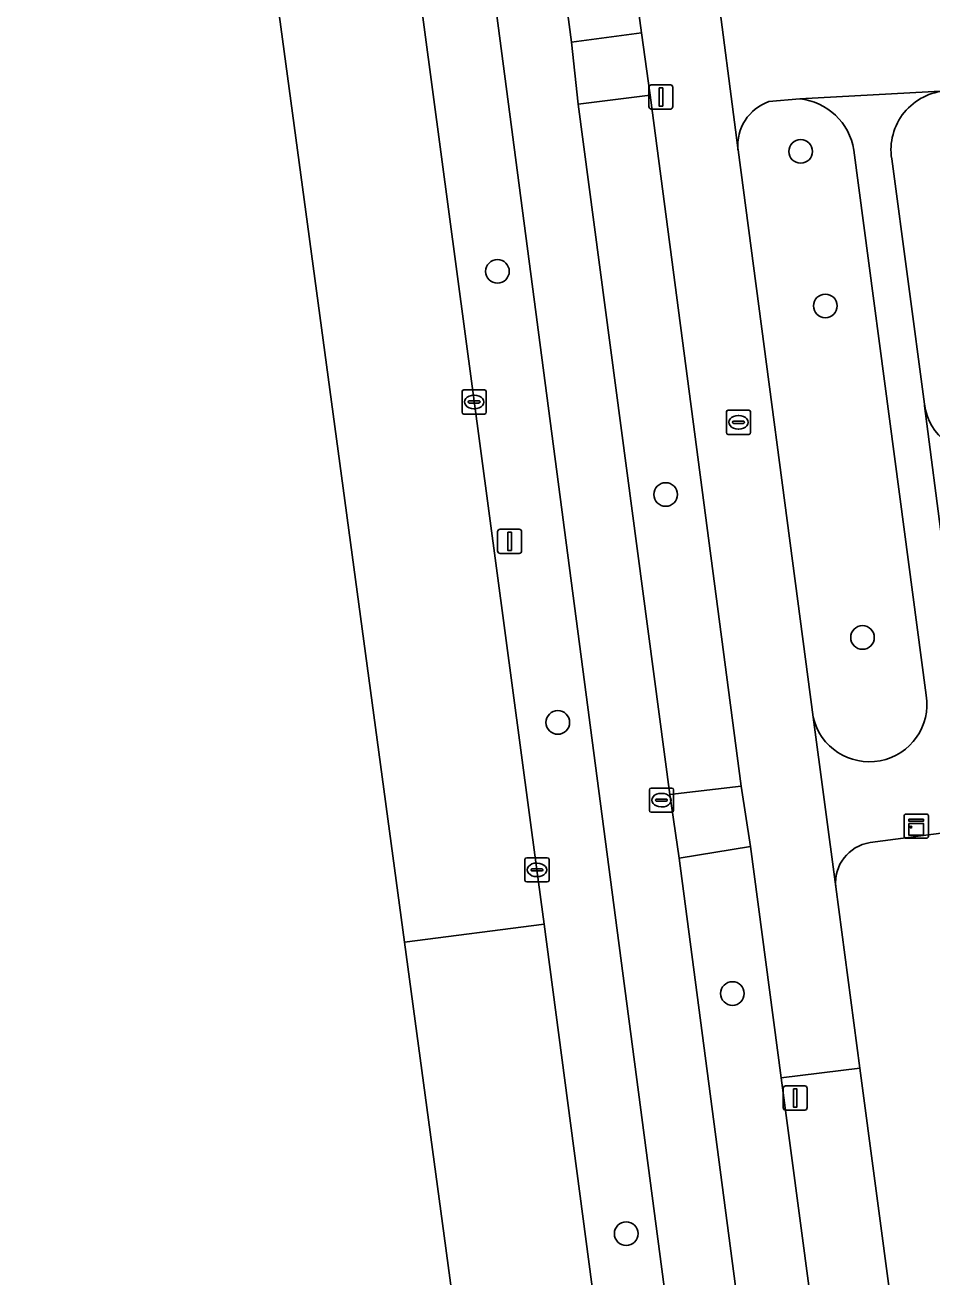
# Model space of a CAD drawing. Extents: x 161084 to 161928, y 385354 to 386522.
# Drawn here: x 161205.2 to 161242.7, y 385538 to 385589.7 of the extents above; entities that cross this region are included whole.
import ezdxf

# ---------------------------------------------------------------- set-up
doc = ezdxf.new("R2010")
doc.units = 0
for name, color, linetype in [('IMGEO_Berm_groen', 7, 'Continuous'), ('IMGEO_Boom', 7, 'Continuous'), ('IMGEO_Brandkraan', 7, 'Continuous'), ('IMGEO_Fietspad_gesloten', 7, 'Continuous'), ('IMGEO_Groenvoorziening', 7, 'Continuous'), ('IMGEO_Kast', 7, 'Continuous'), ('IMGEO_Kolk', 7, 'Continuous'), ('IMGEO_Lichtmast', 7, 'Continuous'), ('IMGEO_OVBaan_gesloten', 7, 'Continuous'), ('IMGEO_Rioolput', 7, 'Continuous'), ('IMGEO_Voetpad_open', 7, 'Continuous')]:
    doc.layers.add(name, color=color, linetype=linetype)

msp = doc.modelspace()

# ---------------------------------------------------------------- linework, layer by layer
at = {"layer": 'IMGEO_Berm_groen'}
for points in [[(161205.243, 385715.237), (161205.538, 385713.078), (161208.061, 385693.766), (161210.493, 385675.4), (161213.137, 385655.09), (161215.622, 385635.788), (161218.115, 385616.778), (161226.405, 385554.794), (161226.701, 385552.542), (161237.22, 385473.071), (161239.042, 385459.421), (161241.372, 385441.081), (161244.152, 385420.707), (161245.842, 385407.69), (161249.215, 385408.074), (161252.82, 385380.525), (161254.04, 385371.605), (161259.098, 385371.912), (161256.159, 385388.557), (161254.177, 385400.327), (161253.858, 385402.114), (161250.989, 385419.281), (161250.47, 385422.44), (161248.738, 385432.968)], [(161229.642, 385552.92), (161222.179, 385609.637), (161220.02, 385626.723)], [(161237.816, 385490.801), (161229.642, 385552.92)]]:
    msp.add_lwpolyline(points, dxfattribs=at)
for points in [[(161227.928, 385609.956), (161225.123, 385609.586), (161227.827, 385589.03), (161230.731, 385589.403)], [(161231.077, 385586.833), (161228.109, 385586.465), (161231.897, 385557.917), (161234.846, 385558.256)], [(161236.498, 385546.189), (161235.23, 385555.76), (161232.276, 385555.284), (161235.077, 385534.001), (161238.063, 385534.381)]]:
    msp.add_lwpolyline(points, close=True, dxfattribs=at)
at = {"layer": 'IMGEO_Boom'}
for centre in [(161237.305, 385584.506), (161224.77, 385579.545), (161238.324, 385578.116), (161231.724, 385570.317), (161239.861, 385564.404), (161227.266, 385560.891), (161234.483, 385549.68), (161230.094, 385539.749)]:
    msp.add_circle(centre, 0.489, dxfattribs=at)
at = {"layer": 'IMGEO_Brandkraan'}
for p, q in [((161234.235, 385572.877), (161234.235, 385573.729)), ((161234.31, 385573.803), (161235.162, 385573.803)), ((161235.236, 385573.729), (161235.236, 385572.877)), ((161234.494, 385573.297), (161234.494, 385573.309)), ((161234.932, 385573.26), (161234.534, 385573.26)), ((161234.537, 385573.346), (161234.935, 385573.346)), ((161234.723, 385573.583), (161234.748, 385573.583)), ((161234.978, 385573.309), (161234.978, 385573.297)), ((161235.162, 385572.803), (161234.31, 385572.803)), ((161234.746, 385573.023), (161234.721, 385573.023))]:
    msp.add_line(p, q, dxfattribs=at)
for points in [[(161234.235, 385572.877), (161234.235, 385573.729)], [(161234.31, 385573.803), (161235.162, 385573.803)], [(161235.236, 385573.729), (161235.236, 385572.877)], [(161235.162, 385572.803), (161234.31, 385572.803)]]:
    msp.add_lwpolyline(points, dxfattribs=at)
for centre, radius, start, end in [((161234.312, 385573.727), 0.0765, 91.552, 178.448), ((161234.312, 385573.727), 0.0765, 91.552, 178.448), ((161235.16, 385573.727), 0.0765, 1.552, 88.448), ((161235.16, 385573.727), 0.0765, 1.552, 88.448), ((161234.534, 385573.306), 0.0403, 85.8775, 175.7526), ((161234.531, 385573.296), 0.0366, 178.938, 274.7102), ((161234.935, 385573.303), 0.043, 264.8664, 352.4533), ((161234.939, 385573.308), 0.0386, 1.7309, 96.639), ((161234.312, 385572.879), 0.0765, 181.552, 268.448), ((161234.312, 385572.879), 0.0765, 181.552, 268.448), ((161235.16, 385572.879), 0.0765, 271.552, 358.448), ((161235.16, 385572.879), 0.0765, 271.552, 358.448)]:
    msp.add_arc(centre, radius, start, end, dxfattribs=at)
for centre, major_axis, ratio, start_param, end_param in [((161234.722, 385573.303), (-0.387, 0.002), 0.722429, 4.712389, 7.853982), ((161234.747, 385573.303), (-0.39, 0.002), 0.717154, 1.570796, 4.712389)]:
    msp.add_ellipse(centre, major_axis=major_axis, ratio=ratio, start_param=start_param, end_param=end_param, dxfattribs=at)
at = {"layer": 'IMGEO_Fietspad_gesloten'}
for points in [[(161242.298, 385480.414), (161241.98, 385482.691), (161240.767, 385491.32), (161240.093, 385496.459), (161239.704, 385499.023), (161237.566, 385515.337), (161237.287, 385517.684), (161235.413, 385531.351), (161235.077, 385534.001), (161232.276, 385555.284), (161231.897, 385557.917), (161228.109, 385586.465), (161227.827, 385589.03), (161225.123, 385609.586), (161224.779, 385612.123), (161222.982, 385625.806), (161222.666, 385628.298)], [(161220.02, 385626.723), (161222.179, 385609.637), (161229.642, 385552.92), (161237.816, 385490.801)]]:
    msp.add_lwpolyline(points, dxfattribs=at)
at = {"layer": 'IMGEO_Groenvoorziening'}
for points in [[(161237.271, 385586.682), (161235.991, 385586.563)], [(161234.715, 385584.574), (161237.822, 385561.114)], [(161242.498, 385562.013), (161241.393, 385570.329), (161239.502, 385584.563)], [(161241.068, 385584.196), (161242.417, 385574.055)], [(161297.57, 385563.486), (161240.171, 385555.923)], [(161238.752, 385554.088), (161239.748, 385546.589), (161241.067, 385536.656)]]:
    msp.add_lwpolyline(points, dxfattribs=at)
for centre, radius, start, end in [((161237, 385584.163), 2.534, 9.0841, 83.8656), ((161243.48, 385584.574), 2.442, 92.8469, 188.9118), ((161236.624, 385584.753), 1.918, 109.2858, 185.3515), ((161244.784, 385574.371), 2.388, 187.6029, 277.4753), ((161240.144, 385561.646), 2.382, 192.9145, 8.8511), ((161240.437, 385554.251), 1.693, 99.0386, 185.532)]:
    msp.add_arc(centre, radius, start, end, dxfattribs=at)
at = {"layer": 'IMGEO_Kast'}
for p, q in [((161241.583, 385556.174), (161241.583, 385557.015)), ((161241.583, 385557.015), (161241.583, 385556.174)), ((161241.658, 385557.099), (161242.499, 385557.099)), ((161242.499, 385557.099), (161241.658, 385557.099)), ((161242.583, 385557.024), (161242.583, 385556.183)), ((161242.583, 385556.183), (161242.583, 385557.024)), ((161242.508, 385556.099), (161241.667, 385556.099)), ((161241.667, 385556.099), (161242.508, 385556.099))]:
    msp.add_line(p, q, dxfattribs=at)
for points in [[(161241.778, 385556.889), (161242.378, 385556.889), (161242.378, 385556.804), (161241.778, 385556.804), (161241.778, 385556.889)], [(161241.778, 385556.714), (161242.378, 385556.714), (161242.378, 385556.225), (161241.778, 385556.225), (161241.778, 385556.714)]]:
    msp.add_lwpolyline(points, dxfattribs=at)
msp.add_circle((161241.862, 385556.563), 0.0377, dxfattribs=at)
for centre, start, end in [((161241.661, 385557.021), 92.4484, 184.2845), ((161241.661, 385557.021), 92.4484, 184.2845), ((161242.505, 385557.021), 2.4484, 94.2845), ((161242.505, 385557.021), 2.4484, 94.2845), ((161241.661, 385556.177), 182.4484, 274.2845), ((161241.661, 385556.177), 182.4484, 274.2845), ((161242.505, 385556.177), 272.4484, 4.2845), ((161242.505, 385556.177), 272.4484, 4.2845)]:
    msp.add_arc(centre, 0.0779, start, end, dxfattribs=at)
at = {"layer": 'IMGEO_Kolk'}
for p, q in [((161223.308, 385573.718), (161223.308, 385574.57)), ((161223.383, 385574.644), (161224.235, 385574.644)), ((161223.796, 385574.424), (161223.821, 385574.424)), ((161224.309, 385574.57), (161224.309, 385573.718)), ((161223.567, 385574.138), (161223.567, 385574.15)), ((161224.005, 385574.101), (161223.607, 385574.101)), ((161223.61, 385574.187), (161224.008, 385574.187)), ((161223.819, 385573.864), (161223.794, 385573.864)), ((161224.051, 385574.15), (161224.051, 385574.138)), ((161224.235, 385573.644), (161223.383, 385573.644)), ((161225.904, 385554.368), (161225.904, 385555.22)), ((161225.979, 385555.294), (161226.831, 385555.294)), ((161226.905, 385555.22), (161226.905, 385554.368)), ((161226.163, 385554.788), (161226.163, 385554.8)), ((161226.601, 385554.751), (161226.203, 385554.751)), ((161226.206, 385554.837), (161226.604, 385554.837)), ((161226.392, 385555.074), (161226.417, 385555.074)), ((161226.647, 385554.8), (161226.647, 385554.788)), ((161226.831, 385554.294), (161225.979, 385554.294)), ((161226.415, 385554.514), (161226.39, 385554.514))]:
    msp.add_line(p, q, dxfattribs=at)
for points in [[(161223.308, 385573.718), (161223.308, 385574.57)], [(161223.383, 385574.644), (161224.235, 385574.644)], [(161224.309, 385574.57), (161224.309, 385573.718)], [(161224.235, 385573.644), (161223.383, 385573.644)], [(161225.904, 385554.368), (161225.904, 385555.22)], [(161225.979, 385555.294), (161226.831, 385555.294)], [(161226.905, 385555.22), (161226.905, 385554.368)], [(161226.831, 385554.294), (161225.979, 385554.294)]]:
    msp.add_lwpolyline(points, dxfattribs=at)
for centre, radius, start, end in [((161223.385, 385574.568), 0.0765, 91.552, 178.448), ((161223.385, 385574.568), 0.0765, 91.552, 178.448), ((161224.233, 385574.568), 0.0765, 1.552, 88.448), ((161224.233, 385574.568), 0.0765, 1.552, 88.448), ((161223.385, 385573.72), 0.0765, 181.552, 268.448), ((161223.385, 385573.72), 0.0765, 181.552, 268.448), ((161223.607, 385574.147), 0.0403, 85.8775, 175.7526), ((161223.604, 385574.137), 0.0366, 178.938, 274.7102), ((161224.008, 385574.144), 0.043, 264.8664, 352.4533), ((161224.012, 385574.149), 0.0386, 1.7309, 96.639), ((161224.233, 385573.72), 0.0765, 271.552, 358.448), ((161224.233, 385573.72), 0.0765, 271.552, 358.448), ((161225.981, 385555.218), 0.0765, 91.552, 178.448), ((161225.981, 385555.218), 0.0765, 91.552, 178.448), ((161226.829, 385555.218), 0.0765, 1.552, 88.448), ((161226.829, 385555.218), 0.0765, 1.552, 88.448), ((161226.203, 385554.797), 0.0403, 85.8775, 175.7526), ((161226.2, 385554.787), 0.0366, 178.938, 274.7102), ((161226.604, 385554.794), 0.043, 264.8664, 352.4533), ((161226.608, 385554.799), 0.0386, 1.7309, 96.639), ((161225.981, 385554.37), 0.0765, 181.552, 268.448), ((161225.981, 385554.37), 0.0765, 181.552, 268.448), ((161226.829, 385554.37), 0.0765, 271.552, 358.448), ((161226.829, 385554.37), 0.0765, 271.552, 358.448)]:
    msp.add_arc(centre, radius, start, end, dxfattribs=at)
for centre, major_axis, ratio, start_param, end_param in [((161223.795, 385574.144), (-0.387, 0.002), 0.722429, 4.712389, 7.853982), ((161223.82, 385574.144), (-0.39, 0.002), 0.717154, 1.570796, 4.712389), ((161226.391, 385554.794), (-0.387, 0.002), 0.722429, 4.712389, 7.853982), ((161226.416, 385554.794), (-0.39, 0.002), 0.717154, 1.570796, 4.712389)]:
    msp.add_ellipse(centre, major_axis=major_axis, ratio=ratio, start_param=start_param, end_param=end_param, dxfattribs=at)
at = {"layer": 'IMGEO_Lichtmast'}
for p, q in [((161231.131, 385587.258), (161231.921, 385587.258)), ((161231.921, 385587.258), (161231.131, 385587.258)), ((161231.031, 385586.358), (161231.031, 385587.158)), ((161231.031, 385587.158), (161231.031, 385586.358)), ((161232.021, 385587.158), (161232.021, 385586.358)), ((161232.021, 385586.358), (161232.021, 385587.158)), ((161231.921, 385586.258), (161231.131, 385586.258)), ((161231.131, 385586.258), (161231.921, 385586.258)), ((161224.779, 385567.982), (161224.779, 385568.782)), ((161224.779, 385568.782), (161224.779, 385567.982)), ((161224.879, 385568.882), (161225.669, 385568.882)), ((161225.669, 385568.882), (161224.879, 385568.882)), ((161225.769, 385568.782), (161225.769, 385567.982)), ((161225.769, 385567.982), (161225.769, 385568.782)), ((161225.669, 385567.882), (161224.879, 385567.882)), ((161224.879, 385567.882), (161225.669, 385567.882)), ((161236.583, 385544.96), (161236.583, 385545.76)), ((161236.583, 385545.76), (161236.583, 385544.96)), ((161236.683, 385545.86), (161237.473, 385545.86)), ((161237.473, 385545.86), (161236.683, 385545.86)), ((161237.573, 385545.76), (161237.573, 385544.96)), ((161237.573, 385544.96), (161237.573, 385545.76)), ((161237.473, 385544.86), (161236.683, 385544.86)), ((161236.683, 385544.86), (161237.473, 385544.86))]:
    msp.add_line(p, q, dxfattribs=at)
for points in [[(161231.451, 385587.133), (161231.601, 385587.133), (161231.601, 385586.383), (161231.451, 385586.383), (161231.451, 385587.133)], [(161225.199, 385568.757), (161225.349, 385568.757), (161225.349, 385568.007), (161225.199, 385568.007), (161225.199, 385568.757)], [(161237.003, 385545.735), (161237.153, 385545.735), (161237.153, 385544.985), (161237.003, 385544.985), (161237.003, 385545.735)]]:
    msp.add_lwpolyline(points, dxfattribs=at)
for centre, start, end in [((161231.131, 385587.158), 90, 180), ((161231.131, 385587.158), 90, 180), ((161231.921, 385587.158), 0, 90), ((161231.921, 385587.158), 360, 90), ((161231.131, 385586.358), 180, 270), ((161231.131, 385586.358), 180, 270), ((161231.921, 385586.358), 270, 0), ((161231.921, 385586.358), 270, 0), ((161224.879, 385568.782), 90, 180), ((161224.879, 385568.782), 90, 180), ((161225.669, 385568.782), 0, 90), ((161225.669, 385568.782), 360, 90), ((161224.879, 385567.982), 180, 270), ((161224.879, 385567.982), 180, 270), ((161225.669, 385567.982), 270, 0), ((161225.669, 385567.982), 270, 0), ((161236.683, 385545.76), 90, 180), ((161236.683, 385545.76), 90, 180), ((161237.473, 385545.76), 0, 90), ((161237.473, 385545.76), 360, 90), ((161236.683, 385544.96), 180, 270), ((161236.683, 385544.96), 180, 270), ((161237.473, 385544.96), 270, 0), ((161237.473, 385544.96), 270, 0)]:
    msp.add_arc(centre, 0.1, start, end, dxfattribs=at)
at = {"layer": 'IMGEO_OVBaan_gesloten'}
msp.add_lwpolyline([(161213.073, 385609.979), (161220.927, 385551.802), (161226.701, 385552.542), (161226.405, 385554.794), (161218.115, 385616.778)], dxfattribs=at)
msp.add_lwpolyline([(161220.927, 385551.802), (161247.533, 385354.716), (161252.644, 385354.672), (161252.414, 385356.596), (161252.377, 385356.866), (161251.323, 385365.271), (161251.24, 385366.017), (161250.853, 385369.138), (161250.718, 385370.181), (161250.582, 385371.327), (161249.491, 385379.753), (161248.074, 385390.382), (161246.124, 385405.649), (161245.842, 385407.69), (161244.152, 385420.707), (161241.372, 385441.081), (161239.042, 385459.421), (161237.22, 385473.071), (161226.701, 385552.542)], close=True, dxfattribs=at)
at = {"layer": 'IMGEO_Rioolput'}
for p, q in [((161231.05, 385557.251), (161231.05, 385558.103)), ((161231.125, 385558.177), (161231.977, 385558.177)), ((161231.309, 385557.671), (161231.309, 385557.683)), ((161231.352, 385557.72), (161231.75, 385557.72)), ((161231.538, 385557.957), (161231.563, 385557.957)), ((161231.793, 385557.683), (161231.793, 385557.671)), ((161232.051, 385558.103), (161232.051, 385557.251)), ((161231.977, 385557.177), (161231.125, 385557.177)), ((161231.747, 385557.634), (161231.349, 385557.634)), ((161231.561, 385557.397), (161231.536, 385557.397))]:
    msp.add_line(p, q, dxfattribs=at)
for points in [[(161231.05, 385557.251), (161231.05, 385558.103)], [(161231.125, 385558.177), (161231.977, 385558.177)], [(161232.051, 385558.103), (161232.051, 385557.251)], [(161231.977, 385557.177), (161231.125, 385557.177)]]:
    msp.add_lwpolyline(points, dxfattribs=at)
for centre, radius, start, end in [((161231.127, 385558.101), 0.0765, 91.552, 178.448), ((161231.127, 385558.101), 0.0765, 91.552, 178.448), ((161231.349, 385557.68), 0.0403, 85.8775, 175.7526), ((161231.346, 385557.67), 0.0366, 178.938, 274.7102), ((161231.75, 385557.677), 0.043, 264.8664, 352.4533), ((161231.754, 385557.682), 0.0386, 1.7309, 96.639), ((161231.975, 385558.101), 0.0765, 1.552, 88.448), ((161231.975, 385558.101), 0.0765, 1.552, 88.448), ((161231.127, 385557.253), 0.0765, 181.552, 268.448), ((161231.127, 385557.253), 0.0765, 181.552, 268.448), ((161231.975, 385557.253), 0.0765, 271.552, 358.448), ((161231.975, 385557.253), 0.0765, 271.552, 358.448)]:
    msp.add_arc(centre, radius, start, end, dxfattribs=at)
for centre, major_axis, ratio, start_param, end_param in [((161231.537, 385557.677), (-0.387, 0.002), 0.722429, 4.712389, 7.853982), ((161231.562, 385557.677), (-0.39, 0.002), 0.717154, 1.570796, 4.712389)]:
    msp.add_ellipse(centre, major_axis=major_axis, ratio=ratio, start_param=start_param, end_param=end_param, dxfattribs=at)
at = {"layer": 'IMGEO_Voetpad_open'}
for points in [[(161227.928, 385609.956), (161230.731, 385589.403), (161231.077, 385586.833), (161234.846, 385558.256), (161235.23, 385555.76), (161236.498, 385546.189), (161239.748, 385546.589), (161238.752, 385554.088), (161237.822, 385561.114), (161234.715, 385584.574), (161234.703, 385584.654), (161233.791, 385591.786)], [(161233.79, 385591.822), (161233.791, 385591.786), (161234.703, 385584.654), (161234.715, 385584.574)], [(161235.991, 385586.563), (161237.271, 385586.682), (161243.336, 385587.014), (161243.359, 385587.013), (161294.279, 385589.65)], [(161243.359, 385587.013), (161243.336, 385587.014), (161237.271, 385586.682)], [(161239.502, 385584.563), (161241.393, 385570.329), (161242.498, 385562.013)], [(161244.066, 385561.483), (161243.66, 385564.569), (161243.197, 385568.084), (161243.18, 385568.142), (161242.418, 385573.984), (161242.417, 385574.055), (161241.068, 385584.196)], [(161242.417, 385574.055), (161242.418, 385573.984), (161243.18, 385568.142), (161243.197, 385568.084)], [(161240.171, 385555.923), (161297.57, 385563.486)], [(161237.822, 385561.114), (161238.752, 385554.088)], [(161239.748, 385546.589), (161236.498, 385546.189), (161238.063, 385534.381), (161238.25, 385531.707), (161240.162, 385518.052), (161240.406, 385515.739), (161242.543, 385499.354), (161242.894, 385496.715), (161244.69, 385483.009), (161245.058, 385480.755), (161247.973, 385459.037), (161246.11, 385458.67), (161248.719, 385447.607), (161250.012, 385441.75), (161251.01, 385436.86), (161251.747, 385433.067), (161261.121, 385376.774), (161261.708, 385373.229), (161261.939, 385371.83)], [(161253.495, 385443.122), (161252.465, 385450.476), (161252.464, 385450.5), (161250.899, 385462.085), (161250.551, 385464.667), (161248.356, 385480.914), (161248.012, 385483.457), (161246.158, 385497.183), (161245.825, 385499.649), (161245.778, 385500), (161243.615, 385516.012), (161243.265, 385518.603), (161241.77, 385529.671), (161241.743, 385529.794), (161241.067, 385536.656), (161239.748, 385546.589)]]:
    msp.add_lwpolyline(points, dxfattribs=at)
for points in [[(161230.731, 385589.403), (161227.827, 385589.03), (161228.109, 385586.465), (161231.077, 385586.833)], [(161234.846, 385558.256), (161231.897, 385557.917), (161232.276, 385555.284), (161235.23, 385555.76)]]:
    msp.add_lwpolyline(points, close=True, dxfattribs=at)
for centre, radius, start, end in [((161237, 385584.163), 2.534, 9.0841, 83.8656), ((161243.48, 385584.574), 2.442, 92.8469, 188.9118), ((161236.624, 385584.753), 1.918, 109.2858, 185.3515), ((161244.784, 385574.371), 2.388, 187.6029, 277.4753), ((161240.144, 385561.646), 2.382, 192.9145, 8.8511), ((161240.437, 385554.251), 1.693, 99.0386, 185.532)]:
    msp.add_arc(centre, radius, start, end, dxfattribs=at)

doc.saveas('drawing.dxf')
